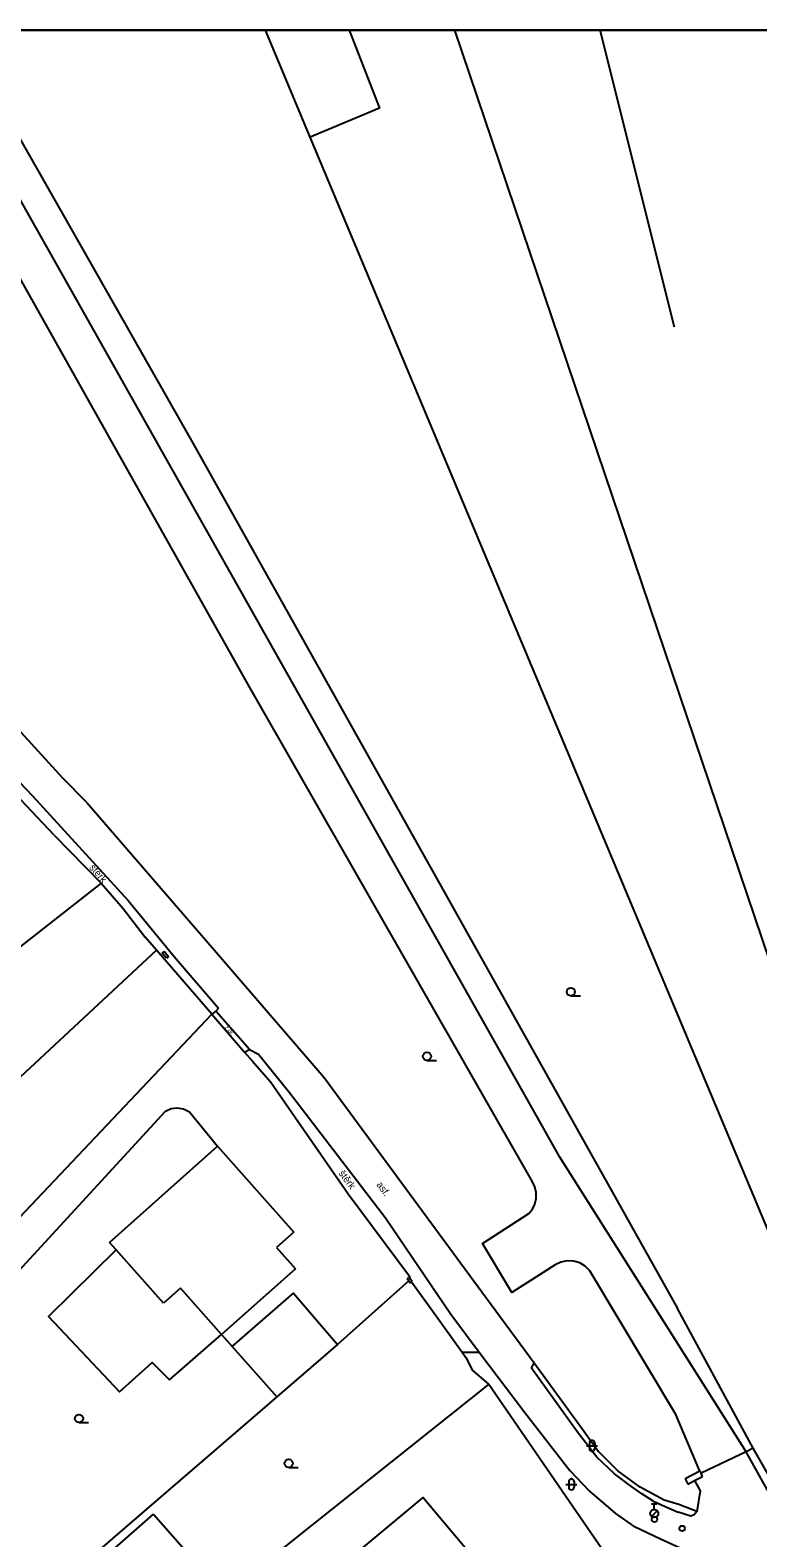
# Model space of a CAD drawing. Extents: x -598233 to -596890, y -1157848 to -1156431.
# Drawn here: x -598145.1 to -598078.3, y -1156569.3 to -1156430.9 of the extents above; entities that cross this region are included whole.
import ezdxf

# ---------------------------------------------------------------- set-up
doc = ezdxf.new("R2010")
doc.units = 0
for name, color, linetype in [('Level 11', 7, 'Continuous'), ('Level 24', 7, 'Continuous'), ('Level 28', 7, 'Continuous'), ('Level 36', 7, 'Continuous'), ('Level 40', 7, 'Continuous'), ('Level 5', 7, 'Continuous'), ('Level 52', 7, 'Continuous'), ('Level 7', 7, 'Continuous'), ('Level 8', 7, 'Continuous'), ('Vrstva 60', 7, 'Continuous'), ('zajmove_uzemi', 7, 'Continuous')]:
    doc.layers.add(name, color=color, linetype=linetype)

msp = doc.modelspace()

# ---------------------------------------------------------------- linework, layer by layer
at = {"layer": 'Level 11'}
for p, q in [((-598119.36, -1156440.69), (-598123.4756, -1156430.8558)), ((-598068.41, -1156542.29), (-598106.0931, -1156430.8558)), ((-598085.91, -1156458.14), (-598092.7564, -1156430.8558))]:
    msp.add_line(p, q, dxfattribs=at)
for points in [[(-598151.7379, -1156430.8558), (-598130.19, -1156468.73), (-598085.65, -1156548.23)], [(-598115.7912, -1156430.8558), (-598113.01, -1156438.01), (-598119.36, -1156440.69)], [(-598079.33, -1156561.41), (-598096.45, -1156534.33), (-598149.82, -1156439.67)], [(-598069.23, -1156560.73), (-598076.04, -1156544.14), (-598119.36, -1156440.69)], [(-598098.98, -1156536.55), (-598125.04, -1156491.01), (-598149.12, -1156448.16)], [(-598153.66, -1156491.9), (-598152.78, -1156493.88), (-598150.52, -1156496.48), (-598147.8, -1156498.08), (-598144.86, -1156501.15), (-598136.09, -1156510.76), (-598131.86, -1156515.91), (-598127.78, -1156520.65)], [(-598138.57, -1156509.19), (-598177.29, -1156539.54), (-598184.23, -1156548.9099)], [(-598133.49, -1156515.33), (-598159.86, -1156539.87), (-598161.39, -1156541.3), (-598164.75, -1156544.43), (-598177.51, -1156556.29)], [(-598128.39, -1156521.2), (-598153.62, -1156547.85)], [(-598128.05, -1156520.94), (-598128.39, -1156521.2)], [(-598127.78, -1156520.65), (-598128.05, -1156520.94)], [(-598124.93, -1156524.46), (-598128.05, -1156520.94)], [(-598125.39, -1156524.7), (-598124.93, -1156524.46)], [(-598124.93, -1156524.46), (-598124.13, -1156524.87), (-598121.28, -1156528.39)], [(-598121.28, -1156528.39), (-598112.47, -1156539.9), (-598106.46, -1156548.76), (-598103.86, -1156552.25)], [(-598155.84, -1156555.31), (-598132.66, -1156530.12), (-598132.15, -1156529.88), (-598131.6, -1156529.8), (-598130.99, -1156529.89), (-598130.44, -1156530.17), (-598127.87, -1156533.34)], [(-598099.29, -1156539.51), (-598098.97, -1156539.11), (-598098.75, -1156538.65), (-598098.63, -1156538.15), (-598098.62, -1156537.59), (-598098.74, -1156537.05), (-598098.98, -1156536.55)], [(-598096.88, -1156544.23), (-598100.85, -1156546.76), (-598103.54, -1156542.28), (-598099.29, -1156539.51)], [(-598137.19, -1156542.85), (-598143.4, -1156548.96), (-598136.89, -1156555.89), (-598133.88, -1156553.19), (-598132.29, -1156554.78), (-598127.52, -1156550.62)], [(-598093.68, -1156544.77), (-598094.11, -1156544.35), (-598094.62, -1156544.05), (-598095.2, -1156543.88), (-598095.78, -1156543.86), (-598096.35, -1156543.98), (-598096.88, -1156544.23)], [(-598083.59, -1156563.16), (-598085.81, -1156557.98), (-598093.68, -1156544.77)], [(-598126.54, -1156551.72), (-598120.91, -1156546.84), (-598116.86, -1156551.53)], [(-598127.52, -1156550.62), (-598126.54, -1156551.72), (-598122.43, -1156556.34)], [(-598105.43, -1156552.26), (-598103.86, -1156552.25)], [(-598103.86, -1156552.25), (-598099.67, -1156557.8)], [(-598087.9, -1156565.91), (-598088.92, -1156565.25), (-598090.08, -1156564.44), (-598091.43, -1156563.41), (-598093.05, -1156561.89), (-598094.84, -1156559.6), (-598099.06, -1156553.73), (-598098.81, -1156553.24)], [(-598099.67, -1156557.8), (-598095.52, -1156563.1)], [(-598126.22, -1156559.61), (-598136.38, -1156568.38)], [(-598073.9, -1156568.13), (-598075.06, -1156568.06), (-598075.92, -1156567.54), (-598079.33, -1156561.41)], [(-598075.15, -1156567.05), (-598075.24, -1156567), (-598075.37, -1156566.92), (-598078.69, -1156561.06)], [(-598095.52, -1156563.1), (-598093.71, -1156565.01)], [(-598118.14, -1156573.2), (-598108.99, -1156565.59), (-598104, -1156571.54), (-598113.12, -1156579.11)], [(-598093.71, -1156565.01), (-598091.33, -1156567.06)], [(-598087.9, -1156565.91), (-598087.04, -1156566.28), (-598085.58, -1156566.93)], [(-598083.87, -1156566.87), (-598084.12, -1156567.18), (-598084.43, -1156567.29), (-598085.58, -1156566.93)], [(-598136.38, -1156568.38), (-598158, -1156587.05)], [(-598119.23, -1156568.13), (-598129.87, -1156576.63), (-598140.69, -1156585.51)], [(-598091.33, -1156567.06), (-598089.6, -1156568.27)], [(-598078.56, -1156571.5), (-598079.38, -1156571.48), (-598083.11, -1156571.07), (-598085.01, -1156570.42), (-598087.22, -1156569.41), (-598089.6, -1156568.27)]]:
    msp.add_lwpolyline(points, dxfattribs=at)
at = {"layer": 'Level 24'}
for points in [[(-598132.97, -1156515.6), (-598132.78, -1156515.44)], [(-598132.57, -1156516.08), (-598132.97, -1156515.6)], [(-598132.78, -1156515.44), (-598132.56, -1156515.69)], [(-598132.56, -1156515.69), (-598132.38, -1156515.92)], [(-598132.38, -1156515.92), (-598132.57, -1156516.08)], [(-598110.29, -1156545.35), (-598110.47, -1156545.47)], [(-598110.47, -1156545.47), (-598110.32, -1156545.69), (-598110.2, -1156545.87)], [(-598110.15, -1156545.56), (-598110.22, -1156545.45), (-598110.29, -1156545.35)], [(-598110.2, -1156545.87), (-598110.06, -1156545.78), (-598110.02, -1156545.75)], [(-598110.02, -1156545.75), (-598110.15, -1156545.56)]]:
    msp.add_lwpolyline(points, dxfattribs=at)
at = {"layer": 'Level 28'}
for p, q in [((-598088.038, -1156567.332), (-598087.508, -1156566.802)), ((-598088.03, -1156566.185), (-598087.53, -1156566.185)), ((-598087.78, -1156566.685), (-598087.78, -1156566.185))]:
    msp.add_line(p, q, dxfattribs=at)
for centre, radius in [((-598087.78, -1156567.06), 0.375), ((-598087.76, -1156567.59), 0.25), ((-598085.22, -1156568.43), 0.25)]:
    msp.add_circle(centre, radius, dxfattribs=at)
at = {"layer": 'Level 36'}
for p, q in [((-598095.44, -1156519.5349), (-598094.565, -1156519.5349)), ((-598108.65, -1156525.455), (-598107.775, -1156525.455)), ((-598140.6, -1156558.715), (-598139.725, -1156558.715)), ((-598093.986, -1156560.846), (-598092.986, -1156560.846)), ((-598093.736, -1156560.596), (-598093.736, -1156561.096)), ((-598093.236, -1156560.596), (-598093.236, -1156561.096)), ((-598121.34, -1156562.835), (-598120.465, -1156562.835)), ((-598095.636, -1156564.136), (-598095.636, -1156564.636)), ((-598095.136, -1156564.136), (-598095.136, -1156564.636)), ((-598095.886, -1156564.386), (-598094.886, -1156564.386))]:
    msp.add_line(p, q, dxfattribs=at)
for centre in [(-598095.4401, -1156519.1598), (-598108.6501, -1156525.0799), (-598140.6001, -1156558.3399), (-598121.3401, -1156562.4599)]:
    msp.add_circle(centre, 0.375, dxfattribs=at)
for centre, start, end in [((-598093.4857, -1156560.5963), 0, 180), ((-598093.4857, -1156561.0963), 180, 0), ((-598095.3857, -1156564.1363), 0, 180), ((-598095.3857, -1156564.6363), 180, 0)]:
    msp.add_arc(centre, 0.25, start, end, dxfattribs=at)
at = {"layer": 'Level 5'}
for points in [[(-598139.84, -1156572.48), (-598133.77, -1156567.11)], [(-598133.77, -1156567.11), (-598127.77, -1156573.94)]]:
    msp.add_lwpolyline(points, dxfattribs=at)
at = {"layer": 'Level 52'}
for points in [[(-598137.8, -1156542.17), (-598127.87, -1156533.34)], [(-598127.87, -1156533.34), (-598120.86, -1156541.2199)], [(-598120.86, -1156541.2199), (-598122.46, -1156542.64)], [(-598132.84, -1156547.75), (-598137.19, -1156542.85), (-598137.8, -1156542.17)], [(-598122.46, -1156542.64), (-598120.73, -1156544.59)], [(-598120.73, -1156544.59), (-598127.52, -1156550.62)], [(-598131.29, -1156546.38), (-598132.84, -1156547.75)], [(-598127.52, -1156550.62), (-598131.29, -1156546.38)]]:
    msp.add_lwpolyline(points, dxfattribs=at)
at = {"layer": 'Level 7'}
for points in [[(-598139.89, -1156501.78), (-598142.08, -1156499.53), (-598147.19, -1156493.94), (-598148.1, -1156491.45)], [(-598142.87, -1156504.77), (-598146.94, -1156500.46)], [(-598139.89, -1156501.78), (-598128.36, -1156515.1)], [(-598142.87, -1156504.77), (-598138.57, -1156509.19), (-598136.55, -1156511.51)], [(-598128.39, -1156521.2), (-598133.49, -1156515.33), (-598134.52, -1156514.14)], [(-598128.36, -1156515.1), (-598118.09, -1156527.01)], [(-598124.68, -1156525.52), (-598122.98, -1156527.44), (-598115.88, -1156537.72)], [(-598118.09, -1156527.01), (-598103.18, -1156547.28), (-598098.81, -1156553.24), (-598094.37, -1156559.33), (-598092.89, -1156561.36)], [(-598115.88, -1156537.72), (-598110.26, -1156545.26), (-598110.22, -1156545.45)], [(-598110.32, -1156545.69), (-598116.86, -1156551.53), (-598122.43, -1156556.34), (-598126.22, -1156559.61)], [(-598110.06, -1156545.78), (-598108.45, -1156548.01)], [(-598078.69, -1156561.06), (-598085.65, -1156548.23)], [(-598105.43, -1156552.26), (-598105.09, -1156552.75)], [(-598102.97, -1156555.17), (-598104.49, -1156553.87)], [(-598102.97, -1156555.17), (-598119.23, -1156568.13)], [(-598102.97, -1156555.17), (-598092.59, -1156570.28), (-598092.78, -1156570.43)], [(-598092.89, -1156561.36), (-598091.12, -1156563.13)], [(-598085.51, -1156566.22), (-598086.88, -1156565.84), (-598089.07, -1156564.64), (-598091.12, -1156563.13)], [(-598083.59, -1156563.16), (-598084.94, -1156563.87)], [(-598084.94, -1156563.87), (-598084.69, -1156564.38)], [(-598084.69, -1156564.38), (-598084.08, -1156564.04), (-598083.35, -1156563.66)], [(-598083.35, -1156563.66), (-598083.47, -1156563.37), (-598083.59, -1156563.16)], [(-598083.56, -1156564.97), (-598083.87, -1156566.87), (-598085.51, -1156566.22)]]:
    msp.add_lwpolyline(points, dxfattribs=at)
at = {"layer": 'Level 8'}
for points in [[(-598136.55, -1156511.51), (-598134.52, -1156514.14)], [(-598128.39, -1156521.2), (-598125.39, -1156524.7), (-598124.68, -1156525.52)], [(-598108.45, -1156548.01), (-598105.43, -1156552.26)], [(-598105.09, -1156552.75), (-598104.49, -1156553.87)], [(-598078.69, -1156561.06), (-598079.33, -1156561.41), (-598083.47, -1156563.37)], [(-598084.08, -1156564.04), (-598083.56, -1156564.97)]]:
    msp.add_lwpolyline(points, dxfattribs=at)
at = {"layer": 'Vrstva 60'}
msp.add_lwpolyline([(-598056.59, -1156696.84), (-598051.82, -1156669.27), (-598046.05, -1156641.42), (-598043.7, -1156623.02), (-598042.82, -1156612.95), (-598044.06, -1156597.08), (-598044.97, -1156587.7), (-598045.39, -1156583.42), (-598047.43, -1156576.22), (-598049.13, -1156568.65), (-598053.7, -1156549.77), (-598057.74, -1156526.78), (-598060.95, -1156504.97), (-598062.86, -1156497.43), (-598063.01, -1156493.79), (-598060.81, -1156475.95), (-598058.06, -1156465.8), (-598052.09, -1156446.51), (-598048.23, -1156436.86), (-598045.8254, -1156430.8558), (-598232.8901, -1156430.8558), (-598232.8901, -1157835.5817)], dxfattribs=at)
at = {"layer": 'zajmove_uzemi'}
msp.add_lwpolyline([(-598232.8901, -1156430.8558), (-596890.4624, -1156430.8558), (-596890.4624, -1157848.4611), (-598232.8901, -1157848.4611)], close=True, dxfattribs=at)

# ---------------------------------------------------------------- texts
at = {"layer": 'Level 40'}
for s, height, rotation, p in [('štěrk', 0.65, 310.966866, (-598139.69, -1156507.78)), ('z.dl.', 0.4, 310.655862, (-598127.25, -1156522.43)), ('štěrk', 0.65, 307, (-598116.8, -1156535.84)), ('asf.', 0.65, 306, (-598113.32, -1156536.87))]:
    msp.add_text(s, height=height, rotation=rotation, dxfattribs=at).set_placement(p)

doc.saveas('drawing.dxf')
